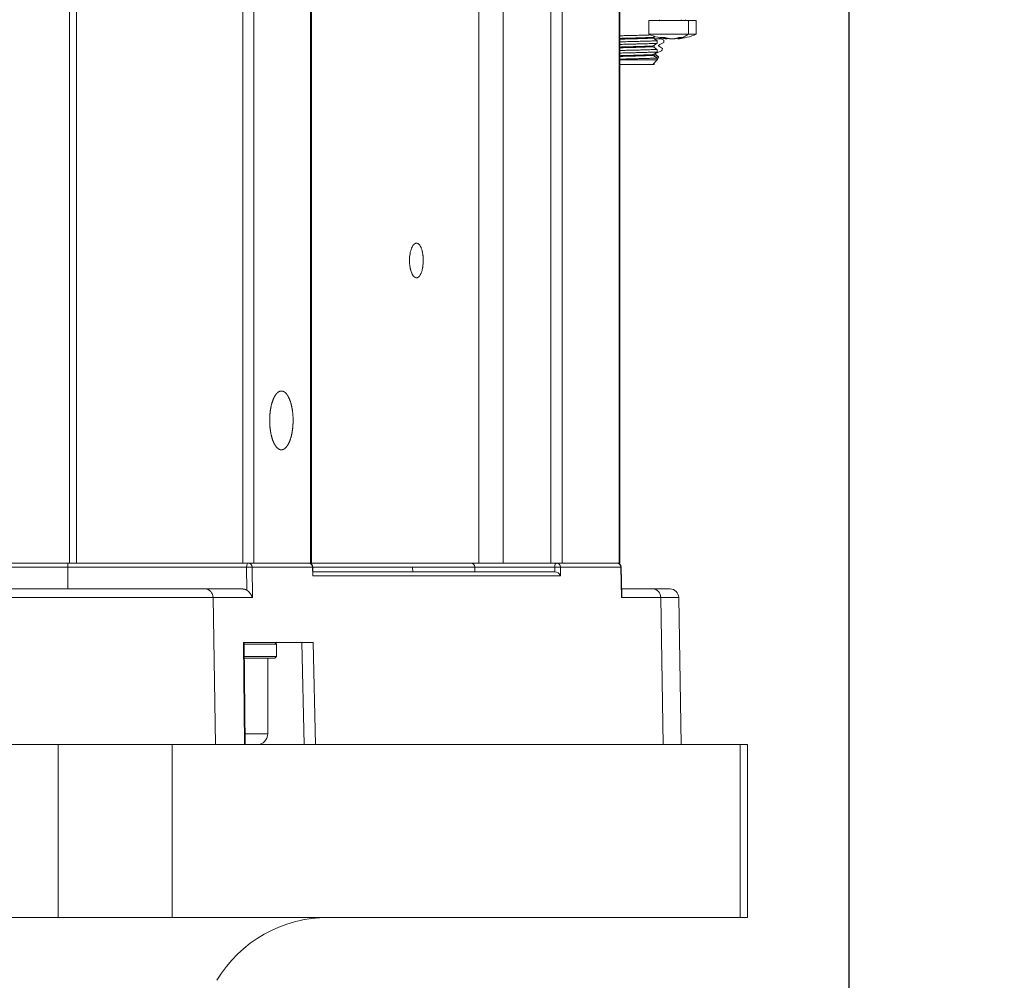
# Model space of a CAD drawing. Header units: millimetres. Extents: x 5437 to 18441, y -4466 to 3128.
# Tile 366 of 497: x 13762 to 13876, y -218 to -107. Entities that reach past the tile are written whole.
import ezdxf

# ---------------------------------------------------------------- set-up
doc = ezdxf.new("R2010")
doc.units = ezdxf.units.MM
doc.layers.add('1', color=7, linetype='Continuous', true_color=0xffffff)
doc.dimstyles.get("Standard").update_dxf_attribs({"dimtxt": 0.18, "dimasz": 0.18, "dimexe": 0.18, "dimexo": 0.0625, "dimgap": 0.09, "dimtad": 0, "dimtih": 1, "dimtoh": 1, "dimdec": 4, "dimzin": 0, "dimdsep": 46, "dimtxsty": 'Standard', "dimcen": 0.09, "dimadec": 0, "dimazin": 0, "dimtfac": 1, "dimtdec": 4, "dimtofl": 0, "dimtmove": 0, "dimatfit": 3, "dimfxl": 1, "dimtolj": 1, "dimtzin": 0, "dimarcsym": 0})

# ---------------------------------------------------------------- blocks, each defined once
blk = doc.blocks.new('*D3')
at = {"color": 0, "lineweight": -2, "transparency": 16777216}
for p, q in [((13674.15, 1169.56), (14135.36, 1169.56)), ((13833.15, -580.44), (14135.36, -580.44))]:
    blk.add_line(p, q, dxfattribs=at)
at = {"color": 0, "lineweight": 0, "transparency": 16777216}
for p, q in [((14135.18, 1089.56), (14135.18, 421.32)), ((14135.18, -500.44), (14135.18, 167.81))]:
    blk.add_line(p, q, dxfattribs=at)
at = {"color": 0, "lineweight": 20, "transparency": 16777216}
for points in [[(14121.85, 1089.56), (14148.51, 1089.56), (14135.18, 1169.56)], [(14121.85, -500.44), (14148.51, -500.44), (14135.18, -580.44)]]:
    blk.add_solid(points, dxfattribs=at)
at = {"layer": 'Defpoints', "color": 0, "lineweight": 20, "transparency": 16777216}
for p in [(13674.08, 1169.56), (13833.08, -580.44), (14135.18, -580.44)]:
    blk.add_point(p, dxfattribs=at)
at = {"color": 0, "lineweight": 20, "transparency": 16777216, "insert": (14135.18, 294.56), "char_height": 80, "attachment_point": 5, "rotation": 270}
blk.add_mtext('\\A1;1750', dxfattribs=at)
blk = doc.blocks.new('*D4')
at = {"color": 0, "lineweight": -2, "transparency": 16777216}
for p, q in [((13346.81, 234.5), (13346.81, -825.63)), ((13857.59, -64.5), (13857.59, -825.63))]:
    blk.add_line(p, q, dxfattribs=at)
at = {"color": 0, "lineweight": 0, "transparency": 16777216}
for p, q in [((13426.81, -825.45), (13508.78, -825.45)), ((13777.59, -825.45), (13695.62, -825.45))]:
    blk.add_line(p, q, dxfattribs=at)
at = {"color": 0, "lineweight": 20, "transparency": 16777216}
for points in [[(13426.81, -812.12), (13426.81, -838.79), (13346.81, -825.45)], [(13777.59, -812.12), (13777.59, -838.79), (13857.59, -825.45)]]:
    blk.add_solid(points, dxfattribs=at)
at = {"layer": 'Defpoints', "color": 0, "lineweight": 20, "transparency": 16777216}
for p in [(13346.81, 234.56), (13857.59, -64.44), (13346.81, -825.45)]:
    blk.add_point(p, dxfattribs=at)
at = {"color": 0, "lineweight": 20, "transparency": 16777216, "insert": (13602.2, -825.45), "char_height": 80, "attachment_point": 5}
blk.add_mtext('\\A1;515', dxfattribs=at)

msp = doc.modelspace()

# ---------------------------------------------------------------- linework, layer by layer
at = {"layer": '1', "color": 0, "lineweight": 20}
for p, q in [((13767.43334, -169.43566), (13767.43334, -86.43566)), ((13768.24701, -86.43566), (13768.24701, -169.43566)), ((13787.47378, -169.43566), (13787.47378, -86.43566)), ((13788.74624, -86.43566), (13788.74624, -169.43566)), ((13795.32863, -169.43566), (13795.32863, -86.43566)), ((13795.41141, -169.43566), (13795.41141, -86.43566)), ((13814.79102, -169.43566), (13814.79102, -86.43566)), ((13817.58692, -86.43566), (13817.58713, -169.43566)), ((13823.09593, -169.43566), (13823.096, -86.43566)), ((13824.41154, -86.43566), (13824.41154, -169.43566)), ((13831.0856, -169.43566), (13831.0856, -86.43566)), ((13834.43476, -106.68566), (13839.03905, -106.68566)), ((13834.43476, -106.68566), (13834.43476, -108.27286)), ((13835.68476, -106.58566), (13835.68476, -106.68566)), ((13838.19619, -106.68566), (13838.19619, -106.58566)), ((13838.68476, -106.68566), (13838.68476, -106.58566)), ((13839.03905, -108.27286), (13839.03905, -106.68566)), ((13839.93476, -106.68566), (13839.03905, -106.68566)), ((13839.93476, -108.27286), (13839.93476, -106.68566)), ((13835.15397, -108.27286), (13834.43476, -108.27286)), ((13835.07974, -108.78174), (13835.88083, -108.78174)), ((13835.15397, -108.27286), (13839.03905, -108.27286)), ((13836.46876, -108.79663), (13836.46876, -108.70171)), ((13836.56647, -108.80782), (13836.56647, -108.72796)), ((13837.80305, -108.70247), (13837.80305, -108.80782)), ((13837.88151, -108.67836), (13837.88151, -108.79663)), ((13839.93476, -108.27286), (13839.03905, -108.27286)), ((13835.08476, -109.82047), (13835.08476, -109.52444)), ((13835.40078, -111.23566), (13831.08568, -111.23566)), ((13835.40078, -111.23566), (13834.91224, -111.78566)), ((13835.08475, -110.7185), (13835.56546, -110.87724)), ((13835.08476, -110.81854), (13835.08476, -110.523)), ((13835.08476, -111.78566), (13835.08476, -111.5914)), ((13831.08569, -111.78566), (13834.91224, -111.78566)), ((13835.08476, -111.78566), (13834.91225, -111.78566)), ((13768.24701, -169.43566), (13767.43334, -169.43566)), ((13768.24701, -169.43566), (13787.47378, -169.43566)), ((13788.74624, -169.43566), (13787.47378, -169.43566)), ((13788.74624, -169.43566), (13795.32863, -169.43566)), ((13795.32863, -169.43566), (13795.41141, -169.43566)), ((13795.41142, -169.43566), (13814.79102, -169.43566)), ((13817.58713, -169.43566), (13823.09593, -169.43566)), ((13824.41154, -169.43566), (13823.09593, -169.43566)), ((13824.41154, -169.43566), (13831.00282, -169.43566)), ((13831.00282, -169.43566), (13831.0856, -169.43566)), ((13767.23823, -169.92694), (13750.91807, -169.92694)), ((13787.9128, -169.92694), (13767.23823, -169.92694)), ((13787.93756, -172.57383), (13787.9128, -169.92694)), ((13795.53914, -169.92694), (13788.55012, -169.92694)), ((13788.55012, -169.92694), (13788.58278, -173.41821)), ((13795.5621, -170.92694), (13795.53914, -169.92694)), ((13795.59894, -170.72851), (13795.58047, -169.92418)), ((13807.12631, -169.92694), (13795.5808, -169.92694)), ((13795.59261, -170.43566), (13823.57156, -170.43566)), ((13807.12631, -169.92694), (13807.13445, -170.43566)), ((13814.32945, -169.92694), (13807.12631, -169.92694)), ((13814.33833, -170.43566), (13814.32945, -169.92694)), ((13823.55906, -169.92694), (13814.32951, -169.92694)), ((13823.56367, -170.43566), (13823.55906, -169.92694)), ((13831.20578, -169.92694), (13824.21676, -169.92694)), ((13824.21676, -169.92694), (13824.22582, -170.92694)), ((13831.28491, -173.41821), (13831.20578, -169.92694)), ((13831.32001, -173.14047), (13831.24712, -169.92433)), ((13824.22582, -170.92694), (13795.5621, -170.92694)), ((13751.45474, -172.43566), (13783.12102, -172.43566)), ((13783.12102, -172.43566), (13787.46441, -172.43566)), ((13831.30405, -172.43566), (13834.91252, -172.43566)), ((13836.90516, -172.43566), (13834.91252, -172.43566)), ((13784.0381, -173.41821), (13751.0564, -173.41821)), ((13788.58278, -173.41821), (13784.0381, -173.41821)), ((13784.31055, -190.43566), (13784.0381, -173.41821)), ((13835.82959, -173.41821), (13831.28491, -173.41821)), ((13835.82959, -173.41821), (13837.90501, -173.41821)), ((13836.10204, -190.43566), (13835.82959, -173.41821)), ((13838.20205, -190.43566), (13837.90501, -173.41821)), ((13787.6782, -190.43566), (13787.57134, -178.63566)), ((13795.61177, -178.63566), (13787.57134, -178.63566)), ((13787.76101, -190.43566), (13787.65415, -178.63566)), ((13791.37059, -178.83566), (13791.17059, -178.63566)), ((13794.56654, -190.43566), (13794.29556, -178.63566)), ((13795.61177, -178.63566), (13795.88275, -190.43566)), ((13791.37059, -178.83566), (13787.65611, -178.83566)), ((13791.37059, -180.23566), (13791.37059, -178.83566)), ((13787.66898, -180.23566), (13791.37059, -180.23566)), ((13791.17059, -180.43566), (13787.67061, -180.43566)), ((13790.37059, -189.18566), (13790.37059, -180.43566)), ((13791.17059, -180.43566), (13791.37059, -180.23566)), ((13787.74984, -189.18566), (13790.37059, -189.18566)), ((13614.79748, -190.43566), (13766.13562, -190.43566)), ((13779.29188, -190.43566), (13766.13562, -190.43566)), ((13766.13562, -210.43566), (13766.13562, -190.43566)), ((13779.29188, -210.43566), (13779.29188, -190.43566)), ((13779.29188, -190.43566), (13845.03203, -190.43566)), ((13845.03203, -190.43566), (13845.86002, -190.43566)), ((13845.03203, -210.43566), (13845.03203, -190.43566)), ((13845.86002, -210.43566), (13845.86002, -190.43566)), ((13614.79748, -210.43566), (13766.13562, -210.43566)), ((13766.13562, -210.43566), (13779.29188, -210.43566)), ((13779.29188, -210.43566), (13845.03203, -210.43566)), ((13845.86002, -210.43566), (13845.03203, -210.43566))]:
    msp.add_line(p, q, dxfattribs=at)
for centre, radius, start, end in [((13837.18476, -101.83566), 7, 246.8676036, 264.8834007), ((13837.18476, -101.83566), 7, 275.0937813, 293.1323964), ((13795.0806, -169.93566), 0.5, 1.315512, 90), ((13813.82952, -169.93566), 0.5, 1, 90), ((13830.74724, -169.93566), 0.5, 1.2983482, 90), ((13836.90516, -173.43566), 1, 1, 90), ((13789.12059, -189.18566), 1.25, 270, 0), ((13797.32087, -225.43566), 15, 90, 148.9443516)]:
    msp.add_arc(centre, radius, start, end, dxfattribs=at)
for centre, major_axis, ratio, start_param, end_param in [((13837.18476, -101.83566), (0, -7), 0.674285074, 0.236163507, 0.403736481), ((13788.09158, -169.93566), (0, 0.5), 0.35762672, 0, 1.553343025), ((13788.09158, -169.93566), (0, 0.5), 0.917213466, 4.729842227, 6.283185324), ((13795.0806, -169.93566), (0, 0.5), 0.917213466, 4.729842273, 6.283185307), ((13823.75823, -169.93566), (0, 0.5), 0.398396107, 0, 1.553343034), ((13823.75823, -169.93566), (0, 0.5), 0.917213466, 4.729842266, 6.283185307), ((13830.74724, -169.93566), (0, -0.5), 0.917213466, 1.588249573, 3.141592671), ((13788.09158, -169.93566), (-0.49998, -0.00468), 0.02226752, 3.55140173, 5.077864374), ((13795.0806, -169.93566), (0.49987, 0.01148), 0.009053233, 5.873466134, 6.283229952), ((13795.10356, -170.93566), (0.41092, 0.42046), 0.658475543, 5.301654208, 5.711396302), ((13823.75823, -169.93566), (-0.49998, -0.00453), 0.022957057, 3.551408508, 5.121900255), ((13823.76728, -170.93566), (-0.41947, 0.41569), 0.662396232, 4.140625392, 5.693968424), ((13830.74724, -169.93566), (-0.49987, -0.01133), 0.008363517, 2.731876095, 3.141631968), ((13783.12102, -173.43566), (0, -1), 0.917213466, 1.588249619, 3.141592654), ((13834.91252, -173.43566), (0, -1), 0.917213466, 1.588249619, 3.141592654)]:
    msp.add_ellipse(centre, major_axis=major_axis, ratio=ratio, start_param=start_param, end_param=end_param, dxfattribs=at)
for points, degree in [([(13831.00282, -169.43566), (13831.00282, -152.83566), (13831.00282, -136.23566), (13831.00282, -119.63566), (13831.00282, -103.03566), (13831.00282, -86.43566)], 5), ([(13834.97187, -108.62517), (13835.03517, -108.58589), (13835.09857, -108.54662), (13835.16207, -108.50736)], 3), ([(13835.40322, -109.32009), (13835.40656, -109.2203), (13835.41089, -109.12066), (13835.41617, -109.02132)], 3), ([(13835.74265, -108.63346), (13835.88584, -108.68004), (13836.03027, -108.71972), (13836.17598, -108.75246), (13836.32212, -108.77808), (13836.46876, -108.79663)], 5), ([(13835.74265, -108.63346), (13835.78845, -108.63662), (13835.83462, -108.63899), (13835.88115, -108.64057), (13835.92805, -108.64136), (13835.97528, -108.64136)], 5), ([(13836.18463, -108.94909), (13836.08384, -108.89267), (13835.98254, -108.83687), (13835.88079, -108.78177)], 3), ([(13835.97528, -108.64136), (13836.02251, -108.64136), (13836.07008, -108.64057), (13836.11797, -108.63899), (13836.16615, -108.63662), (13836.21465, -108.63346)], 5), ([(13836.18476, -108.94909), (13836.18472, -109.04542), (13836.18034, -109.14174), (13836.17162, -109.23792)], 3), ([(13836.21465, -108.63346), (13836.35784, -108.68004), (13836.50227, -108.71972), (13836.64798, -108.75246), (13836.79412, -108.77808), (13836.94075, -108.79663)], 5), ([(13837.36458, -108.79663), (13837.49847, -108.77808), (13837.63191, -108.75246), (13837.76496, -108.71972), (13837.89683, -108.68004), (13838.02758, -108.63346)], 5), ([(13837.88151, -108.79663), (13838.0154, -108.77808), (13838.14884, -108.75246), (13838.28189, -108.71972), (13838.41376, -108.68004), (13838.54451, -108.63346)], 5), ([(13838.02758, -108.63346), (13838.08045, -108.63662), (13838.13305, -108.63899), (13838.18538, -108.64057), (13838.23741, -108.64136), (13838.28912, -108.64136)], 5), ([(13838.28912, -108.64136), (13838.34083, -108.64136), (13838.39224, -108.64057), (13838.44334, -108.63899), (13838.49409, -108.63662), (13838.54451, -108.63346)], 5), ([(13835.21661, -109.90576), (13835.11802, -109.84218), (13835.01996, -109.77858), (13834.92246, -109.71497)], 3), ([(13834.92265, -109.71503), (13834.92295, -109.68582), (13834.92333, -109.65661), (13834.92379, -109.62741)], 3), ([(13835.21756, -109.90637), (13835.30673, -109.96388), (13835.39591, -110.02139)], 2), ([(13835.23737, -110.49922), (13835.47099, -110.40535), (13835.70334, -110.30747), (13835.93364, -110.20625)], 3), ([(13835.39678, -110.32066), (13835.39634, -110.22119), (13835.39591, -110.12172), (13835.39547, -110.02226)], 3), ([(13835.5787, -109.61882), (13835.58504, -109.59051), (13835.59094, -109.56218), (13835.5964, -109.53382)], 3), ([(13836.03663, -109.91765), (13836.00679, -110.01439), (13835.97245, -110.11066), (13835.93365, -110.20625)], 3), ([(13834.92404, -110.62733), (13834.92417, -110.6566), (13834.9243, -110.68586), (13834.92443, -110.71513)], 3), ([(13835.18904, -110.58413), (13835.20562, -110.55592), (13835.22175, -110.52763), (13835.23744, -110.49927)], 3), ([(13835.56615, -110.87698), (13835.442, -110.7788), (13835.31646, -110.68113), (13835.18937, -110.58406)], 3), ([(13835.40078, -111.23566), (13835.40047, -111.1644), (13835.40016, -111.09313), (13835.39985, -111.02186)], 3), ([(13835.56615, -110.87699), (13835.56939, -110.87954), (13835.57263, -110.88211), (13835.57588, -110.88467)], 3), ([(13751.08483, -169.43566), (13754.4732, -169.43566), (13757.81348, -169.43566), (13761.09424, -169.43566), (13764.30438, -169.43566), (13767.43334, -169.43566)], 5), ([(13767.24089, -172.43566), (13767.24036, -171.93392), (13767.23983, -171.43217), (13767.2393, -170.93043), (13767.23876, -170.42868), (13767.23823, -169.92694)], 5), ([(13787.46441, -172.43566), (13787.56326, -172.43566), (13787.6629, -172.44964), (13787.76041, -172.47811), (13787.85272, -172.52018), (13787.93756, -172.57383)], 5)]:
    msp.add_open_spline(points, degree=degree, dxfattribs=at)
for points, degree, knots in [([(13835.41617, -109.0213), (13835.27097, -109.02833), (13835.1074, -109.03538), (13834.83495, -109.04582), (13834.73961, -109.04928), (13834.6147, -109.05359), (13834.58943, -109.05445), (13834.53832, -109.05617), (13834.51249, -109.05702), (13834.43435, -109.05959), (13834.38134, -109.0613), (13834.11181, -109.06978), (13833.88183, -109.07645), (13833.39385, -109.09016), (13833.13584, -109.09718), (13832.79533, -109.10594), (13832.72632, -109.10769), (13832.58648, -109.11119), (13832.51594, -109.11294), (13832.30288, -109.11813), (13832.15876, -109.12156), (13831.72028, -109.13173), (13831.41983, -109.13839), (13831.10306, -109.14534), (13831.09484, -109.14552), (13831.08662, -109.1457)], 3, [0, 0, 0, 0, 0.165930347, 0.165930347, 0.24889552, 0.24889552, 0.269636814, 0.269636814, 0.290378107, 0.290378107, 0.331860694, 0.331860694, 0.497791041, 0.497791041, 0.663721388, 0.663721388, 0.705203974, 0.705203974, 0.746686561, 0.746686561, 0.829651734, 0.829651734, 0.995582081, 0.995582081, 1, 1, 1, 1]), ([(13831.08933, -108.44351), (13831.10355, -108.44322), (13831.11776, -108.44293), (13831.28925, -108.43941), (13831.4452, -108.43619), (13831.6384, -108.43209), (13831.67698, -108.43127), (13831.75368, -108.42962), (13831.86815, -108.42714), (13831.98088, -108.42463), (13832.3528, -108.41617), (13832.63812, -108.40894), (13833.18479, -108.39421), (13833.44613, -108.38674), (13833.7573, -108.37756), (13833.81883, -108.37573), (13833.93945, -108.37211), (13833.99863, -108.37032), (13834.17286, -108.36499), (13834.28458, -108.36152), (13834.42125, -108.35716), (13834.45024, -108.35624), (13834.4789, -108.35531)], 3, [0, 0, 0, 0, 0.010791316, 0.010791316, 0.130362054, 0.130362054, 0.160254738, 0.160254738, 0.190147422, 0.249932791, 0.249932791, 0.489074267, 0.489074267, 0.728215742, 0.728215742, 0.788001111, 0.788001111, 0.84778648, 0.84778648, 0.967357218, 0.967357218, 1, 1, 1, 1]), ([(13831.08954, -109.44539), (13831.09484, -109.44528), (13831.10013, -109.44516), (13831.41434, -109.43834), (13831.71403, -109.43109), (13832.29529, -109.41628), (13832.57687, -109.40875), (13832.88314, -109.40043), (13832.91702, -109.39951), (13832.98449, -109.39767), (13833.01809, -109.39675), (13833.11808, -109.39402), (13833.31517, -109.38861), (13833.50374, -109.38339), (13833.86973, -109.37319), (13834.0989, -109.36673), (13834.42039, -109.35727), (13834.52383, -109.35415), (13834.6733, -109.34945), (13834.72218, -109.34788), (13834.79404, -109.34551), (13834.81776, -109.34472), (13834.86457, -109.34313), (13834.88769, -109.34234), (13835.09316, -109.33515), (13835.25743, -109.3286), (13835.40323, -109.3213)], 3, [0, 0, 0, 0, 0.002846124, 0.002846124, 0.169038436, 0.169038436, 0.335230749, 0.335230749, 0.356004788, 0.356004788, 0.376778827, 0.376778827, 0.418326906, 0.501423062, 0.501423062, 0.667615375, 0.667615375, 0.750711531, 0.750711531, 0.792259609, 0.792259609, 0.813033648, 0.813033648, 0.833807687, 0.833807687, 1, 1, 1, 1]), ([(13834.97174, -108.62535), (13834.91915, -108.62815), (13834.86362, -108.63091), (13834.74711, -108.63635), (13834.68611, -108.63904), (13834.55866, -108.64437), (13834.49219, -108.64702), (13834.35388, -108.65231), (13834.21056, -108.65758), (13834.05724, -108.66288), (13833.93848, -108.66689), (13833.89824, -108.66824), (13833.81665, -108.67094), (13833.69257, -108.675), (13833.56338, -108.67914), (13833.38657, -108.68476), (13833.2958, -108.68762), (13833.15652, -108.69199), (13833.10957, -108.69345), (13833.01465, -108.6964), (13832.96665, -108.69788), (13832.82128, -108.70233), (13832.62381, -108.70827), (13832.4191, -108.71414), (13832.26285, -108.71846), (13832.21031, -108.71989), (13832.10455, -108.72271), (13831.9448, -108.72689), (13831.78173, -108.73086), (13831.56134, -108.73606), (13831.44957, -108.73861), (13831.25517, -108.74296), (13831.173, -108.74477), (13831.09024, -108.74659)], 3, [0, 0, 0, 0, 0.067920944, 0.067920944, 0.135841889, 0.135841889, 0.203762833, 0.203762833, 0.271683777, 0.339604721, 0.339604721, 0.373565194, 0.373565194, 0.407525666, 0.47544661, 0.47544661, 0.543367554, 0.543367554, 0.577328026, 0.577328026, 0.611288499, 0.611288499, 0.679209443, 0.747130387, 0.747130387, 0.781090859, 0.781090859, 0.815051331, 0.882972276, 0.882972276, 0.95089322, 0.95089322, 1, 1, 1, 1]), ([(13834.96464, -108.71303), (13834.93366, -108.71464), (13834.90168, -108.71626), (13834.73668, -108.72436), (13834.58864, -108.73086), (13834.26422, -108.74383), (13834.08724, -108.75032), (13833.7075, -108.7633), (13833.50402, -108.76981), (13833.18165, -108.77955), (13833.07128, -108.78279), (13832.73181, -108.79251), (13832.49402, -108.799), (13832.00121, -108.81196), (13831.74528, -108.81845), (13831.37235, -108.82766), (13831.26072, -108.83038), (13831.14793, -108.83311)], 3, [0, 0, 0, 0, 0.040393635, 0.040393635, 0.202534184, 0.202534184, 0.364669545, 0.364669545, 0.526815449, 0.526815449, 0.607659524, 0.607659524, 0.769798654, 0.769798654, 0.931931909, 0.931931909, 1, 1, 1, 1]), ([(13834.92379, -109.62741), (13834.97319, -109.59572), (13835.02267, -109.56404), (13835.12728, -109.49713), (13835.18244, -109.46191), (13835.29292, -109.39145), (13835.34825, -109.35623), (13835.40366, -109.321)], 3, [0, 0, 0, 0, 0.310258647, 0.310258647, 0.655123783, 0.655123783, 1, 1, 1, 1]), ([(13835.41618, -109.02131), (13835.36595, -108.98734), (13835.31589, -108.95338), (13835.2154, -108.88501), (13835.16498, -108.85059), (13835.06451, -108.78177), (13835.01446, -108.74738), (13834.96461, -108.71301)], 3, [0, 0, 0, 0, 0.330160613, 0.330160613, 0.665062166, 0.665062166, 1, 1, 1, 1]), ([(13834.96464, -108.71297), (13834.96576, -108.69822), (13834.9669, -108.68348), (13834.96923, -108.65402), (13834.97041, -108.63929), (13834.97162, -108.62458)], 3, [0, 0, 0, 0, 0.499988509, 0.499988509, 1, 1, 1, 1]), ([(13835.07974, -108.78174), (13835.07884, -108.76697), (13835.07792, -108.7497), (13835.07681, -108.7251), (13835.07659, -108.72002), (13835.07616, -108.70956), (13835.07594, -108.70416), (13835.07532, -108.68771), (13835.07454, -108.66499), (13835.07389, -108.64072), (13835.07331, -108.61566), (13835.07306, -108.60268), (13835.07273, -108.58079), (13835.07261, -108.57187), (13835.07252, -108.56288)], 3, [0, 0, 0, 0, 0.299396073, 0.299396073, 0.374245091, 0.374245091, 0.449094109, 0.449094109, 0.598792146, 0.748490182, 0.748490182, 0.898188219, 0.898188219, 1, 1, 1, 1]), ([(13835.59689, -109.53411), (13835.69436, -109.48575), (13835.79102, -109.43689), (13835.98279, -109.33825), (13836.0779, -109.28847), (13836.17225, -109.23827)], 3, [0, 0, 0, 0, 0.499923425, 0.499923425, 1, 1, 1, 1]), ([(13835.88079, -108.78177), (13835.86308, -108.77218), (13835.84461, -108.76211), (13835.80662, -108.74128), (13835.78709, -108.73052), (13835.7472, -108.70845), (13835.7268, -108.69712), (13835.68544, -108.67407), (13835.66456, -108.66239), (13835.64349, -108.65056)], 3, [0, 0, 0, 0, 0.25, 0.25, 0.5, 0.5, 0.75, 0.75, 1, 1, 1, 1]), ([(13836.56353, -108.80804), (13836.56213, -108.80792), (13836.56022, -108.80772), (13836.55544, -108.80721), (13836.55259, -108.80689), (13836.54604, -108.80614), (13836.53863, -108.80527), (13836.52949, -108.80417), (13836.51947, -108.80295), (13836.514, -108.80228), (13836.49647, -108.80011), (13836.48334, -108.79847), (13836.46876, -108.79663)], 3, [0, 0, 0, 0, 0.146234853, 0.146234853, 0.288529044, 0.288529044, 0.430823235, 0.573117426, 0.573117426, 0.715411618, 0.715411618, 1, 1, 1, 1]), ([(13836.94075, -108.79663), (13836.95534, -108.79847), (13836.971, -108.8001), (13836.99604, -108.80225), (13837.00465, -108.80292), (13837.0224, -108.80414), (13837.03157, -108.80471), (13837.05929, -108.80619), (13837.07822, -108.80694), (13837.10731, -108.80771), (13837.11716, -108.8079), (13837.13693, -108.80816), (13837.14676, -108.80822), (13837.17611, -108.80822), (13837.19549, -108.80797), (13837.22426, -108.80721), (13837.23377, -108.80689), (13837.25229, -108.80614), (13837.27039, -108.80527), (13837.28768, -108.80417), (13837.30455, -108.80295), (13837.31282, -108.80228), (13837.33666, -108.80011), (13837.35126, -108.79847), (13837.36458, -108.79663)], 3, [0, 0, 0, 0, 0.125, 0.125, 0.1875, 0.1875, 0.25, 0.25, 0.375, 0.375, 0.4375, 0.4375, 0.5, 0.5, 0.625, 0.625, 0.6875, 0.6875, 0.75, 0.8125, 0.8125, 0.875, 0.875, 1, 1, 1, 1]), ([(13837.88151, -108.79663), (13837.86819, -108.79847), (13837.85651, -108.8001), (13837.84135, -108.80225), (13837.8367, -108.80292), (13837.8282, -108.80414), (13837.82436, -108.80471), (13837.81431, -108.80619), (13837.80948, -108.80694), (13837.80503, -108.80771), (13837.80401, -108.8079), (13837.80295, -108.80816), (13837.80292, -108.80822), (13837.80377, -108.80822), (13837.80461, -108.80817), (13837.80587, -108.80805)], 3, [0, 0, 0, 0, 0.223665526, 0.223665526, 0.335498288, 0.335498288, 0.447331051, 0.447331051, 0.670996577, 0.670996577, 0.78282934, 0.78282934, 0.894662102, 0.894662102, 1, 1, 1, 1]), ([(13831.08563, -110.44401), (13831.09472, -110.44382), (13831.10381, -110.44363), (13831.16981, -110.44225), (13831.22645, -110.44106), (13831.50828, -110.43509), (13831.72932, -110.43027), (13831.9459, -110.42522)], 3, [0, 0, 0, 0, 0.030913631, 0.030913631, 0.224730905, 0.224730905, 1, 1, 1, 1]), ([(13834.92268, -109.7151), (13834.82979, -109.71991), (13834.72867, -109.72468), (13834.51091, -109.73415), (13834.27759, -109.74356), (13834.01394, -109.75295), (13833.83961, -109.75884), (13833.80423, -109.76002), (13833.73272, -109.76238), (13833.62434, -109.76591), (13833.51267, -109.76942), (13833.28501, -109.77644), (13832.96992, -109.78576), (13832.63184, -109.79512), (13832.41316, -109.80101), (13832.36905, -109.80218), (13832.28009, -109.80455), (13832.23522, -109.80573), (13832.10013, -109.80928), (13832.0092, -109.81164), (13831.7338, -109.81871), (13831.54675, -109.82341), (13831.26709, -109.83032), (13831.1772, -109.83252), (13831.08655, -109.83472)], 3, [0, 0, 0, 0, 0.118095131, 0.118095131, 0.236190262, 0.354285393, 0.354285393, 0.383809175, 0.383809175, 0.413332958, 0.472380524, 0.472380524, 0.590475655, 0.708570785, 0.708570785, 0.738094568, 0.738094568, 0.767618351, 0.767618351, 0.826665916, 0.826665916, 0.944761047, 0.944761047, 1, 1, 1, 1]), ([(13834.92379, -109.62741), (13834.82968, -109.63224), (13834.72699, -109.63701), (13834.5052, -109.64651), (13834.38611, -109.65123), (13834.22716, -109.65714), (13834.19486, -109.65832), (13834.12926, -109.66068), (13834.09591, -109.66187), (13833.99467, -109.66541), (13833.92557, -109.66776), (13833.71362, -109.67479), (13833.41858, -109.68411), (13833.09931, -109.69345), (13832.76785, -109.70286), (13832.59602, -109.7076), (13832.37331, -109.71361), (13832.32837, -109.71482), (13832.23768, -109.71724), (13832.1921, -109.71845), (13832.05469, -109.72208), (13831.96219, -109.7245), (13831.68202, -109.73179), (13831.49169, -109.73667), (13831.22784, -109.74336), (13831.15746, -109.74513), (13831.08662, -109.7469)], 3, [0, 0, 0, 0, 0.119610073, 0.119610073, 0.239220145, 0.239220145, 0.269122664, 0.269122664, 0.299025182, 0.299025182, 0.358830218, 0.358830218, 0.478440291, 0.598050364, 0.598050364, 0.717660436, 0.717660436, 0.747562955, 0.747562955, 0.777465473, 0.777465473, 0.837270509, 0.837270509, 0.956880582, 0.956880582, 1, 1, 1, 1]), ([(13831.72435, -110.13), (13831.5219, -110.13455), (13831.317, -110.13931), (13831.10256, -110.14436), (13831.09541, -110.14453), (13831.08825, -110.14469)], 3, [0, 0, 0, 0, 0.96665022, 0.96665022, 1, 1, 1, 1]), ([(13835.39546, -110.0211), (13835.29823, -110.02556), (13835.19324, -110.03025), (13834.96823, -110.03982), (13834.72821, -110.04958), (13834.45845, -110.05931), (13834.24485, -110.0665), (13834.13522, -110.07007), (13834.02129, -110.0736), (13833.94438, -110.07594), (13833.90539, -110.07711), (13833.70862, -110.0829), (13833.5458, -110.08738), (13833.20968, -110.09609), (13832.8631, -110.10456), (13832.4958, -110.11283), (13832.11802, -110.12124), (13831.92389, -110.12551), (13831.72435, -110.13)], 3, [0, 0, 0, 0, 0.125, 0.125, 0.25, 0.375, 0.375, 0.4375, 0.46875, 0.46875, 0.5, 0.5, 0.625, 0.625, 0.75, 0.875, 0.875, 1, 1, 1, 1]), ([(13831.9459, -110.42522), (13832.13277, -110.42086), (13832.49696, -110.41187), (13833.01521, -110.39814), (13833.34204, -110.38907), (13833.54037, -110.38348), (13833.57977, -110.38236), (13833.65771, -110.38014), (13833.77336, -110.37683), (13833.88528, -110.37358), (13834.10423, -110.36715), (13834.38312, -110.35877), (13834.76286, -110.34653), (13834.99014, -110.33827), (13835.15065, -110.33188), (13835.20256, -110.32972), (13835.3025, -110.3253), (13835.35059, -110.32305), (13835.39678, -110.32074)], 3, [0, 0, 0, 0, 0.125, 0.25, 0.375, 0.375, 0.40625, 0.40625, 0.4375, 0.5, 0.5, 0.625, 0.75, 0.875, 0.875, 0.9375, 0.9375, 1, 1, 1, 1]), ([(13835.39691, -110.32066), (13835.33477, -110.36094), (13835.27264, -110.40122), (13835.11494, -110.50344), (13835.01937, -110.56539), (13834.92381, -110.62733)], 3, [0, 0, 0, 0, 0.394018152, 0.394018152, 1, 1, 1, 1]), ([(13836.03774, -109.91717), (13835.96216, -109.86693), (13835.88607, -109.81691), (13835.7328, -109.71737), (13835.65561, -109.66785), (13835.57784, -109.61859)], 3, [0, 0, 0, 0, 0.499964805, 0.499964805, 1, 1, 1, 1]), ([(13831.08648, -110.74702), (13831.23484, -110.74347), (13831.38144, -110.73989), (13831.68912, -110.73215), (13831.84973, -110.72796), (13832.00793, -110.72376)], 3, [0, 0, 0, 0, 0.470584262, 0.470584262, 1, 1, 1, 1]), ([(13831.08648, -110.83468), (13831.2462, -110.83084), (13831.40386, -110.827), (13831.72065, -110.81914), (13831.87962, -110.81511), (13832.0362, -110.81105)], 3, [0, 0, 0, 0, 0.490997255, 0.490997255, 1, 1, 1, 1]), ([(13832.34869, -111.11598), (13832.10571, -111.12181), (13831.8568, -111.12787), (13831.43411, -111.13796), (13831.2636, -111.14198), (13831.09055, -111.14597)], 3, [0, 0, 0, 0, 0.602590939, 0.602590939, 1, 1, 1, 1]), ([(13832.00793, -110.72376), (13832.16529, -110.71958), (13832.31837, -110.71547), (13832.61634, -110.70731), (13832.90612, -110.69923), (13833.1798, -110.69123), (13833.37901, -110.68524), (13833.4444, -110.68324), (13833.54095, -110.68024), (13833.57291, -110.67924), (13833.63613, -110.67724), (13833.79248, -110.67225), (13834.05881, -110.66332), (13834.38204, -110.65143), (13834.57604, -110.64343), (13834.7132, -110.63737), (13834.75757, -110.63534), (13834.84316, -110.63127), (13834.88439, -110.62923), (13834.92404, -110.62718)], 3, [0, 0, 0, 0, 0.125, 0.125, 0.25, 0.375, 0.375, 0.4375, 0.4375, 0.46875, 0.46875, 0.5, 0.625, 0.75, 0.875, 0.875, 0.9375, 0.9375, 1, 1, 1, 1]), ([(13832.0362, -110.81105), (13832.1923, -110.807), (13832.34417, -110.80298), (13832.6398, -110.79496), (13832.9273, -110.78697), (13833.19886, -110.77899), (13833.39652, -110.77298), (13833.46141, -110.77098), (13833.55721, -110.76796), (13833.58889, -110.76696), (13833.6515, -110.76495), (13833.80632, -110.75994), (13834.06977, -110.75099), (13834.38907, -110.7391), (13834.58049, -110.73115), (13834.76087, -110.72318), (13834.84555, -110.71917), (13834.92443, -110.71514)], 3, [0, 0, 0, 0, 0.125, 0.125, 0.25, 0.375, 0.375, 0.4375, 0.4375, 0.46875, 0.46875, 0.5, 0.625, 0.75, 0.875, 0.875, 1, 1, 1, 1]), ([(13835.39984, -111.0218), (13835.3159, -111.02559), (13835.1361, -111.03347), (13834.83132, -111.04569), (13834.60483, -111.05388), (13834.45589, -111.05898), (13834.42574, -111.06), (13834.36468, -111.06203), (13834.33376, -111.06304), (13834.24021, -111.06607), (13834.1767, -111.06808), (13833.98282, -111.07403), (13833.71534, -111.08181), (13833.28774, -111.09314), (13832.83383, -111.10436), (13832.51346, -111.11202), (13832.34869, -111.11598)], 3, [0, 0, 0, 0, 0.125, 0.25, 0.375, 0.375, 0.40625, 0.40625, 0.4375, 0.4375, 0.5, 0.5, 0.625, 0.75, 0.875, 1, 1, 1, 1]), ([(13834.92416, -110.71497), (13834.98508, -110.75426), (13835.046, -110.79356), (13835.2046, -110.89586), (13835.30227, -110.95886), (13835.39994, -111.02186)], 3, [0, 0, 0, 0, 0.38413768, 0.38413768, 1, 1, 1, 1]), ([(13835.42997, -111.23566), (13835.38942, -111.26849), (13835.34957, -111.30209), (13835.30993, -111.33684), (13835.30946, -111.33725), (13835.309, -111.33766)], 3, [0, 0, 0, 0, 0.988206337, 0.988206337, 1, 1, 1, 1]), ([(13835.57519, -110.88494), (13835.56108, -110.90676), (13835.53372, -110.95431), (13835.50822, -111.0093), (13835.48986, -111.05333), (13835.48387, -111.06848), (13835.47217, -111.09972), (13835.46644, -111.11585), (13835.44983, -111.16534), (13835.4395, -111.19978), (13835.42997, -111.23566)], 3, [0, 0, 0, 0, 0.25, 0.5, 0.5, 0.625, 0.625, 0.75, 0.75, 1, 1, 1, 1]), ([(13807.57705, -136.43566), (13807.52441, -136.43566), (13807.47238, -136.4227), (13807.39523, -136.38461), (13807.36966, -136.36878), (13807.33155, -136.34023), (13807.31886, -136.32989), (13807.29367, -136.30766), (13807.28122, -136.29582), (13807.2197, -136.23309), (13807.17279, -136.17167), (13807.11708, -136.08098), (13807.10059, -136.05272), (13807.08444, -136.02285), (13807.07375, -136.00258), (13807.06843, -135.99225), (13807.04221, -135.93998), (13807.0222, -135.89598), (13806.96502, -135.7576), (13806.93068, -135.65693), (13806.89268, -135.52032), (13806.88531, -135.49237), (13806.87121, -135.43589), (13806.86447, -135.40734), (13806.84518, -135.32075), (13806.8219, -135.20285), (13806.8035, -135.08013), (13806.79155, -134.98625), (13806.78788, -134.95465), (13806.78117, -134.89083), (13806.77813, -134.85853), (13806.76467, -134.6972), (13806.75933, -134.56744), (13806.75927, -134.37181), (13806.76059, -134.30643), (13806.76462, -134.2081), (13806.76632, -134.17526), (13806.77035, -134.11022), (13806.7727, -134.07794), (13806.78604, -133.91762), (13806.80184, -133.79296), (13806.82796, -133.64162), (13806.83351, -133.61158), (13806.84232, -133.56687), (13806.84534, -133.55201), (13806.85152, -133.52256), (13806.8673, -133.44954), (13806.88479, -133.37949), (13806.92992, -133.21691), (13806.96419, -133.11588), (13807.01236, -132.99913), (13807.02222, -132.97638), (13807.04227, -132.93229), (13807.05248, -132.9109), (13807.08364, -132.84872), (13807.12663, -132.77106), (13807.17242, -132.70379), (13807.20783, -132.65732), (13807.21981, -132.6425), (13807.24413, -132.61421), (13807.25636, -132.60086), (13807.31792, -132.53804), (13807.36835, -132.50017), (13807.43279, -132.46813), (13807.44575, -132.4625), (13807.47182, -132.45279), (13807.48494, -132.44872), (13807.52441, -132.43893), (13807.55073, -132.43566), (13807.57705, -132.43566)], 3, [0, 0, 0, 0, 0.0625, 0.0625, 0.09375, 0.09375, 0.109375, 0.109375, 0.125, 0.125, 0.1875, 0.1875, 0.203125, 0.2109375, 0.2109375, 0.21875, 0.21875, 0.25, 0.25, 0.3125, 0.3125, 0.328125, 0.328125, 0.34375, 0.34375, 0.375, 0.40625, 0.40625, 0.421875, 0.421875, 0.4375, 0.4375, 0.5, 0.5, 0.53125, 0.53125, 0.546875, 0.546875, 0.5625, 0.5625, 0.625, 0.625, 0.640625, 0.640625, 0.6484375, 0.6484375, 0.65625, 0.6875, 0.6875, 0.75, 0.75, 0.765625, 0.765625, 0.78125, 0.78125, 0.8125, 0.84375, 0.84375, 0.859375, 0.859375, 0.875, 0.875, 0.9375, 0.9375, 0.953125, 0.953125, 0.96875, 0.96875, 1, 1, 1, 1]), ([(13807.57705, -132.43566), (13807.62969, -132.43566), (13807.68117, -132.44863), (13807.75676, -132.48672), (13807.78168, -132.50255), (13807.81865, -132.5311), (13807.83092, -132.54144), (13807.85523, -132.56367), (13807.86722, -132.5755), (13807.92631, -132.63824), (13807.97092, -132.69966), (13808.02347, -132.79035), (13808.03899, -132.81861), (13808.05414, -132.84848), (13808.06416, -132.86875), (13808.06913, -132.87908), (13808.09367, -132.93135), (13808.1123, -132.97535), (13808.16538, -133.11372), (13808.197, -133.21439), (13808.23181, -133.35101), (13808.23856, -133.37895), (13808.25144, -133.43544), (13808.25759, -133.46399), (13808.27517, -133.55058), (13808.29632, -133.66847), (13808.31298, -133.7912), (13808.32378, -133.88508), (13808.3271, -133.91668), (13808.33316, -133.9805), (13808.3359, -134.01279), (13808.34804, -134.17413), (13808.35284, -134.30389), (13808.35289, -134.49952), (13808.35171, -134.5649), (13808.34808, -134.66323), (13808.34655, -134.69607), (13808.34291, -134.7611), (13808.3408, -134.79339), (13808.32876, -134.9537), (13808.3145, -135.07837), (13808.2908, -135.22971), (13808.28577, -135.25975), (13808.27776, -135.30446), (13808.27501, -135.31932), (13808.26939, -135.34877), (13808.25501, -135.42179), (13808.23904, -135.49184), (13808.1977, -135.65442), (13808.16615, -135.75545), (13808.12144, -135.87219), (13808.11227, -135.89494), (13808.09359, -135.93904), (13808.08406, -135.96042), (13808.05491, -136.0226), (13808.01455, -136.10027), (13807.97118, -136.16753), (13807.93749, -136.214), (13807.92606, -136.22883), (13807.90282, -136.25712), (13807.8911, -136.27046), (13807.83198, -136.33329), (13807.78309, -136.37115), (13807.71996, -136.40319), (13807.70723, -136.40883), (13807.68157, -136.41853), (13807.66862, -136.42261), (13807.62955, -136.4324), (13807.60337, -136.43566), (13807.57705, -136.43566)], 3, [0, 0, 0, 0, 0.0625, 0.0625, 0.09375, 0.09375, 0.109375, 0.109375, 0.125, 0.125, 0.1875, 0.1875, 0.203125, 0.2109375, 0.2109375, 0.21875, 0.21875, 0.25, 0.25, 0.3125, 0.3125, 0.328125, 0.328125, 0.34375, 0.34375, 0.375, 0.40625, 0.40625, 0.421875, 0.421875, 0.4375, 0.4375, 0.5, 0.5, 0.53125, 0.53125, 0.546875, 0.546875, 0.5625, 0.5625, 0.625, 0.625, 0.640625, 0.640625, 0.6484375, 0.6484375, 0.65625, 0.6875, 0.6875, 0.75, 0.75, 0.765625, 0.765625, 0.78125, 0.78125, 0.8125, 0.84375, 0.84375, 0.859375, 0.859375, 0.875, 0.875, 0.9375, 0.9375, 0.953125, 0.953125, 0.96875, 0.96875, 1, 1, 1, 1]), ([(13791.94226, -149.53566), (13791.79831, -149.53566), (13791.65436, -149.58366), (13791.51379, -149.67968), (13791.2462, -149.96309), (13791.01738, -150.41203), (13790.91557, -150.6736), (13790.7421, -151.25827), (13790.63545, -151.93635), (13790.60049, -152.29134), (13790.56896, -153.01603), (13790.61391, -153.73625), (13790.65543, -154.08676), (13790.77455, -154.75162), (13790.95869, -155.31537), (13791.06524, -155.56474), (13791.29176, -155.96793), (13791.55086, -156.21581), (13791.67962, -156.29572), (13791.81094, -156.33566), (13791.94226, -156.33566)], 5, [0, 0, 0, 0, 0, 0, 0.169139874, 0.169139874, 0.169139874, 0.338279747, 0.338279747, 0.338279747, 0.50741962, 0.50741962, 0.50741962, 0.676559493, 0.676559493, 0.676559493, 0.845699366, 0.845699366, 0.845699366, 1, 1, 1, 1, 1, 1]), ([(13791.94226, -156.33566), (13792.08621, -156.33566), (13792.23016, -156.28766), (13792.37073, -156.19165), (13792.63832, -155.90823), (13792.86714, -155.45929), (13792.96895, -155.19773), (13793.14242, -154.61305), (13793.24907, -153.93498), (13793.28403, -153.57999), (13793.31556, -152.8553), (13793.27061, -152.13508), (13793.22909, -151.78457), (13793.10997, -151.1197), (13792.92583, -150.55596), (13792.81928, -150.30658), (13792.59276, -149.9034), (13792.33366, -149.65551), (13792.2049, -149.57561), (13792.07358, -149.53566), (13791.94226, -149.53566)], 5, [0, 0, 0, 0, 0, 0, 0.169139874, 0.169139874, 0.169139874, 0.338279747, 0.338279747, 0.338279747, 0.50741962, 0.50741962, 0.50741962, 0.676559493, 0.676559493, 0.676559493, 0.845699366, 0.845699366, 0.845699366, 1, 1, 1, 1, 1, 1]), ([(13767.20751, -169.43566), (13767.20799, -169.43566), (13767.20848, -169.43584), (13767.20944, -169.43657), (13767.20992, -169.43711), (13767.21136, -169.43927), (13767.21326, -169.44358), (13767.21514, -169.45076), (13767.217, -169.45942), (13767.21791, -169.46446), (13767.22061, -169.48158), (13767.22233, -169.49568), (13767.2248, -169.52108), (13767.22561, -169.53031), (13767.22717, -169.54993), (13767.22866, -169.57074), (13767.23038, -169.59977), (13767.23134, -169.61859), (13767.23196, -169.63146), (13767.23226, -169.63807), (13767.23373, -169.67165), (13767.23473, -169.70025), (13767.23598, -169.74584), (13767.23635, -169.76154), (13767.237, -169.79366), (13767.23728, -169.8099), (13767.23795, -169.85914), (13767.2382, -169.89267), (13767.23823, -169.92694)], 3, [0, 0, 0, 0, 0.03125, 0.03125, 0.0625, 0.0625, 0.125, 0.1875, 0.1875, 0.25, 0.25, 0.375, 0.375, 0.4375, 0.4375, 0.5, 0.5625, 0.59375, 0.59375, 0.625, 0.625, 0.75, 0.75, 0.8125, 0.8125, 0.875, 0.875, 1, 1, 1, 1]), ([(13817.58713, -169.43566), (13817.39649, -169.43566), (13817.1951, -169.43566), (13816.98722, -169.43566), (13816.56812, -169.43566), (13816.16086, -169.43566), (13815.96483, -169.43566), (13815.59702, -169.43566), (13815.29279, -169.43566), (13815.16035, -169.43566), (13814.96711, -169.43566), (13814.8503, -169.43566), (13814.81493, -169.43566), (13814.79515, -169.43566), (13814.79102, -169.43566)], 5, [0, 0, 0, 0, 0, 0, 0.265863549, 0.265863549, 0.265863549, 0.5317271, 0.5317271, 0.5317271, 0.79759065, 0.79759065, 0.79759065, 1, 1, 1, 1, 1, 1]), ([(13788.58278, -173.41821), (13788.57994, -173.40844), (13788.57692, -173.39852), (13788.57064, -173.3788), (13788.56737, -173.36894), (13788.55716, -173.3394), (13788.54983, -173.31972), (13788.52627, -173.2608), (13788.50863, -173.22198), (13788.46952, -173.14514), (13788.44804, -173.10712), (13788.40108, -173.03177), (13788.3756, -172.99444), (13788.32017, -172.92039), (13788.29074, -172.88436), (13788.22838, -172.81442), (13788.19544, -172.78049), (13788.14306, -172.73122), (13788.12505, -172.71503), (13788.08873, -172.68388), (13788.07034, -172.66883), (13788.01451, -172.62529), (13787.97642, -172.5984), (13787.93756, -172.57383)], 3, [0, 0, 0, 0, 0.03125, 0.03125, 0.0625, 0.0625, 0.125, 0.125, 0.25, 0.25, 0.375, 0.375, 0.5, 0.5, 0.625, 0.625, 0.75, 0.75, 0.8125, 0.8125, 0.875, 0.875, 1, 1, 1, 1]), ([(13831.31995, -173.13844), (13831.32022, -173.15342), (13831.32012, -173.16846), (13831.31845, -173.22198), (13831.3149, -173.2608), (13831.30614, -173.31972), (13831.30265, -173.3394), (13831.29661, -173.36894), (13831.29445, -173.3788), (13831.28988, -173.39852), (13831.28744, -173.40844), (13831.28491, -173.41821)], 3, [0, 0, 0, 0, 0.164227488, 0.164227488, 0.582113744, 0.582113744, 0.791056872, 0.791056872, 0.895528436, 0.895528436, 1, 1, 1, 1])]:
    msp.add_open_spline(points, degree=degree, knots=knots, dxfattribs=at)

# ---------------------------------------------------------------- dimensions: what is measured, and where the dimension line sits
at = {"color": 0, "lineweight": 20}
dim = msp.add_linear_dim(base=(14135.18029, -580.43566), p1=(13674.08476, 1169.56434), p2=(13833.08476, -580.43566), angle=90, dimstyle='Standard', override={"dimtxt": 80, "dimasz": 80, "dimdec": 0, "dimlwd": 0}, dxfattribs=at)
dim.commit()
dim.dimension.update_dxf_attribs({"geometry": '*D3', "text_midpoint": (14135.18029, 294.56434), "text_rotation": 270})
dim = msp.add_linear_dim(base=(13346.81039, -825.45454), p1=(13857.58667, -64.43566), p2=(13346.81039, 234.56434), text='515', dimstyle='Standard', override={"dimtxt": 80, "dimasz": 80, "dimdec": 0, "dimlwd": 0}, dxfattribs=at)
dim.commit()
dim.dimension.update_dxf_attribs({"geometry": '*D4', "text_midpoint": (13602.19853, -825.45454)})

doc.saveas('drawing.dxf')
